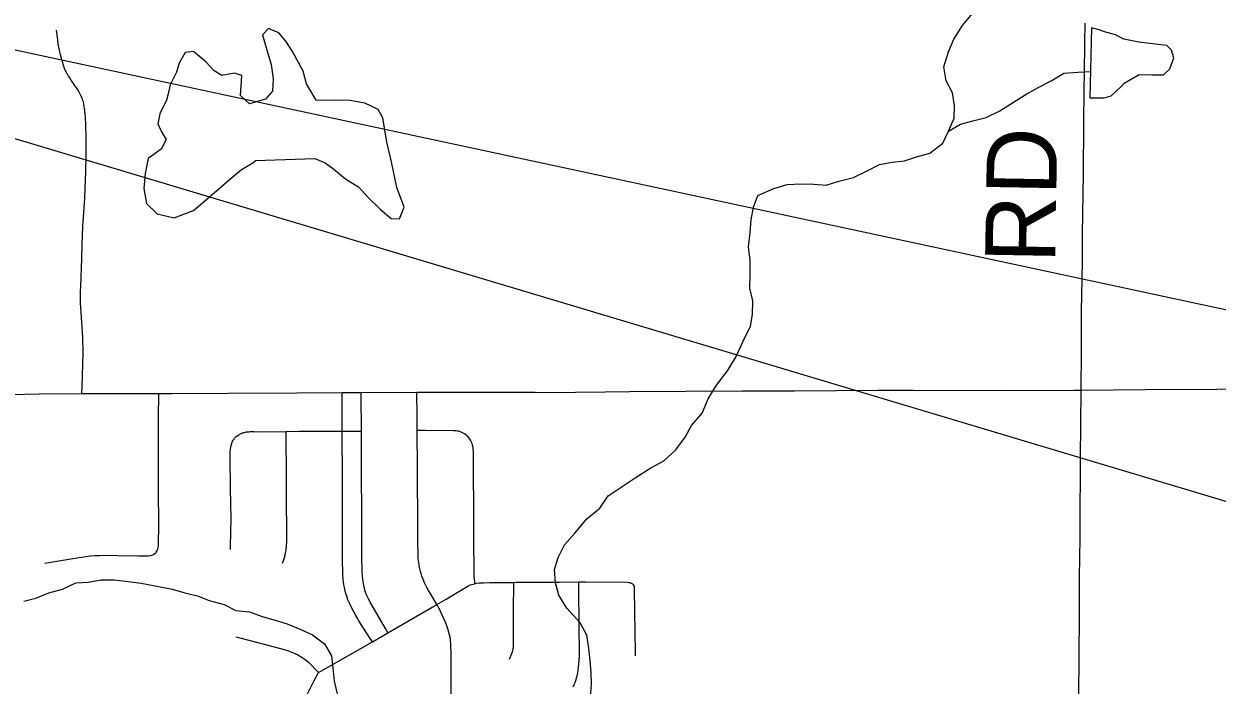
# Model space of a CAD drawing. Extents: x 0 to 34, y 0 to 22.
# Drawn here: x 6.114 to 7.081, y 16.497 to 17.032 of the extents above; entities that cross this region are included whole.
import ezdxf

# ---------------------------------------------------------------- set-up
doc = ezdxf.new("R2010")
doc.units = 0
for name, color, linetype in [('GM_X_County_Road', 7, 'Continuous'), ('GM_X_County_Road_Text', 7, 'Continuous'), ('GM_X_Minor_Lake', 7, 'Continuous'), ('GM_X_Minor_River', 7, 'Continuous'), ('GM_X_Township_Road', 7, 'Continuous'), ('SH_Text', 7, 'Continuous')]:
    doc.layers.add(name, color=color, linetype=linetype)

msp = doc.modelspace()

# ---------------------------------------------------------------- linework, layer by layer
at = {"layer": 'GM_X_County_Road'}
for points in [[(6.97083, 16.73538), (6.97095, 16.76682), (6.97108, 16.79912), (6.97119, 16.8128), (6.97157, 16.8252), (6.97182, 16.84009), (6.97189, 16.86184), (6.97257, 16.91092), (6.97299, 16.95068), (6.97319, 16.97926), (6.97329, 16.99169), (6.9738, 17.01651), (6.97395, 17.03266)], [(6.96872, 16.4883), (6.96914, 16.51872), (6.96928, 16.55417), (6.96949, 16.58213), (6.96966, 16.60141), (6.96979, 16.61383), (6.96992, 16.63307), (6.96996, 16.64176), (6.97004, 16.64984), (6.97005, 16.65479), (6.97009, 16.6585), (6.97012, 16.66097), (6.9702, 16.67099), (6.9703, 16.68034), (6.97083, 16.73538)]]:
    msp.add_lwpolyline(points, dxfattribs=at)
at = {"layer": 'GM_X_Minor_Lake'}
for p, q in [((6.97913, 17.0289), (6.97769, 16.97202)), ((6.30175, 16.92135), (6.34981, 16.92286))]:
    msp.add_line(p, q, dxfattribs=at)
for points in [[(6.34981, 16.92286), (6.35816, 16.91951), (6.36502, 16.91425), (6.37492, 16.90637), (6.38519, 16.9), (6.39282, 16.89172), (6.40274, 16.88193), (6.41151, 16.87442), (6.41832, 16.87409), (6.42203, 16.8836), (6.41623, 16.89948), (6.4119, 16.9203), (6.40799, 16.93619), (6.40481, 16.95589), (6.40097, 16.96268), (6.39033, 16.96791), (6.37668, 16.97008), (6.36647, 16.97), (6.35095, 16.97026), (6.34289, 16.98347), (6.34016, 16.99369), (6.33171, 17.00955), (6.32635, 17.01785), (6.32062, 17.02463), (6.31226, 17.02836), (6.30738, 17.02302), (6.3105, 17.01166), (6.31439, 16.99918), (6.31599, 16.98744), (6.31531, 16.97757), (6.30969, 16.97108), (6.29685, 16.96719), (6.28961, 16.97396), (6.29027, 16.98572), (6.29061, 16.99028), (6.28454, 16.99213), (6.27434, 16.99015), (6.26825, 16.9939), (6.26176, 17.00105), (6.25148, 17.0097), (6.24467, 17.00888), (6.23982, 17.00013), (6.23761, 16.9929), (6.23239, 16.98263), (6.23093, 16.97541), (6.22946, 16.97009), (6.22425, 16.95906), (6.22242, 16.95108), (6.2255, 16.94466), (6.22933, 16.93824), (6.22523, 16.93063), (6.21469, 16.92296), (6.21214, 16.91081), (6.2111, 16.89867), (6.21347, 16.88655), (6.22186, 16.87827), (6.23589, 16.87497), (6.25136, 16.88077), (6.26828, 16.89531), (6.28031, 16.90564), (6.29046, 16.91406), (6.2995, 16.91944), (6.30175, 16.92135)], [(6.97769, 16.97202), (6.98942, 16.9721), (6.99508, 16.97366), (7.00297, 16.98093), (7.0056, 16.98398), (7.01766, 16.9909), (7.02788, 16.9906), (7.03734, 16.99067), (7.0426, 16.99564), (7.04593, 17.00439), (7.04399, 17.01082), (7.04018, 17.01458), (7.03071, 17.01565), (7.01745, 17.01706), (7.00532, 17.01962), (6.99848, 17.02298), (6.98975, 17.02557), (6.9852, 17.02705), (6.97913, 17.0289)]]:
    msp.add_lwpolyline(points, dxfattribs=at)
at = {"layer": 'GM_X_Minor_River'}
for points in [[(6.57318, 16.48589), (6.57384, 16.49727), (6.57377, 16.50675), (6.57294, 16.51622), (6.57172, 16.52645), (6.57012, 16.53705), (6.56475, 16.54687), (6.55405, 16.55892), (6.54753, 16.56948), (6.5448, 16.57932), (6.54396, 16.59031), (6.54691, 16.59981), (6.55213, 16.61009), (6.56038, 16.61963), (6.57013, 16.63108), (6.58066, 16.63988), (6.58739, 16.64979), (6.60923, 16.66436), (6.62203, 16.67242), (6.63258, 16.67819), (6.64235, 16.68699), (6.64984, 16.69728), (6.65506, 16.7068), (6.66369, 16.71672), (6.66851, 16.72851), (6.67524, 16.73956), (6.68423, 16.751), (6.69096, 16.76205), (6.69653, 16.7746), (6.70287, 16.78716), (6.70431, 16.79665), (6.7046, 16.80765), (6.70225, 16.81787), (6.70253, 16.82925), (6.70244, 16.841), (6.70122, 16.85123), (6.70264, 16.86299), (6.70332, 16.87324), (6.70513, 16.88349), (6.70884, 16.89299), (6.72166, 16.89878), (6.73261, 16.90189), (6.74358, 16.90236), (6.75418, 16.90206), (6.76403, 16.90138), (6.77422, 16.90449), (6.78631, 16.90761), (6.79687, 16.91262), (6.80742, 16.91801), (6.81763, 16.91999), (6.82746, 16.9212), (6.83727, 16.92431), (6.84822, 16.92742), (6.85876, 16.93547), (6.86322, 16.94498), (6.86768, 16.95563), (6.86798, 16.96549), (6.86638, 16.97609), (6.86139, 16.98592), (6.8594, 16.99727), (6.86309, 17.00944), (6.86755, 17.01971), (6.87466, 17.03076), (6.88253, 17.0403)], [(6.86322, 16.94498), (6.87302, 16.95074), (6.88284, 16.95347), (6.89379, 16.95621), (6.90472, 16.9616), (6.91602, 16.96851), (6.92657, 16.97542), (6.93636, 16.9808), (6.94654, 16.98581), (6.95671, 16.99195), (6.96806, 16.9928), (6.97823, 16.9933)], [(6.11384, 16.56464), (6.12366, 16.56699), (6.13422, 16.57124), (6.14517, 16.57436), (6.15611, 16.57938), (6.16595, 16.57983), (6.17653, 16.58181), (6.1875, 16.58189), (6.19849, 16.58046), (6.2091, 16.57902), (6.22047, 16.57684), (6.23411, 16.57429), (6.24436, 16.57133), (6.2546, 16.56876), (6.26409, 16.56504), (6.27622, 16.56172), (6.28573, 16.55686), (6.29671, 16.55581), (6.30696, 16.5521), (6.31758, 16.54914), (6.32744, 16.54619), (6.33846, 16.54172), (6.34795, 16.53724), (6.35747, 16.53011), (6.36323, 16.5203), (6.36444, 16.51045), (6.36528, 16.49984), (6.36802, 16.48849)]]:
    msp.add_lwpolyline(points, dxfattribs=at)
at = {"layer": 'GM_X_Township_Road'}
for points in [[(6.16095, 16.73262), (6.16111, 16.73822), (6.1619, 16.76551), (6.1619, 16.76995), (6.16183, 16.77359), (6.16163, 16.77838), (6.16041, 16.79819), (6.16018, 16.80194), (6.15999, 16.80615), (6.15992, 16.80856), (6.15988, 16.81181), (6.15989, 16.81423), (6.15994, 16.81615), (6.16006, 16.81904), (6.16045, 16.82738), (6.16068, 16.83379), (6.16089, 16.84227), (6.16131, 16.85337), (6.16187, 16.86805), (6.16325, 16.89095), (6.16365, 16.89869), (6.16396, 16.90567), (6.16419, 16.91238), (6.1644, 16.92498), (6.16441, 16.93805), (6.16437, 16.94159), (6.16422, 16.94871), (6.16416, 16.95035), (6.16408, 16.95229), (6.16401, 16.95382), (6.16386, 16.95623), (6.16363, 16.95935), (6.1635, 16.96079), (6.16333, 16.96234), (6.16321, 16.9633), (6.1629, 16.9654), (6.16256, 16.96735), (6.16221, 16.96885), (6.16187, 16.96995), (6.16152, 16.97098), (6.16111, 16.97207), (6.16051, 16.97349), (6.15967, 16.97513), (6.15852, 16.97712), (6.15732, 16.97907), (6.15507, 16.98244), (6.15362, 16.98458), (6.15229, 16.98651), (6.1511, 16.98826), (6.15015, 16.98968), (6.1492, 16.9912), (6.14888, 16.99177), (6.14839, 16.99268), (6.14794, 16.99358), (6.14754, 16.99453), (6.14698, 16.99598), (6.1461, 16.99845), (6.14436, 17.00383), (6.14355, 17.00687), (6.14251, 17.01185), (6.14189, 17.01559), (6.14139, 17.01905), (6.14049, 17.02687)], [(6.97083, 16.73538), (7.02282, 16.73596), (7.08058, 16.73616), (7.13534, 16.73654), (7.20859, 16.73729), (7.27306, 16.73729), (7.28944, 16.73731), (7.34405, 16.73737), (7.37325, 16.73786), (7.39374, 16.73801), (7.41481, 16.73813), (7.51341, 16.73863), (7.55924, 16.73845), (7.66777, 16.73941), (7.7076, 16.73987), (7.7579, 16.7412), (7.77757, 16.74134), (7.79087, 16.74152), (7.81327, 16.74149)], [(5.97099, 16.7317), (6.00168, 16.7317), (6.06814, 16.73176), (6.08366, 16.73186), (6.1029, 16.73197), (6.12643, 16.73233), (6.16095, 16.73262)], [(6.16095, 16.73262), (6.18043, 16.73278), (6.20963, 16.73271), (6.2234, 16.73259)], [(6.22014, 16.60301), (6.22083, 16.6037), (6.22131, 16.60429), (6.22209, 16.60566), (6.22251, 16.60674), (6.2229, 16.60834), (6.22304, 16.60943), (6.22312, 16.6108), (6.22314, 16.61407), (6.22321, 16.62274), (6.22313, 16.6581), (6.223, 16.68135), (6.22317, 16.71066), (6.22317, 16.71558), (6.22336, 16.72976), (6.2234, 16.73259)], [(6.2234, 16.73259), (6.2341, 16.73266), (6.27946, 16.73288), (6.33513, 16.73329), (6.37195, 16.73345)], [(6.37195, 16.73345), (6.38738, 16.7336), (6.43228, 16.73383)], [(6.39637, 16.53173), (6.3941, 16.53526), (6.38741, 16.54566), (6.38551, 16.54867), (6.38459, 16.55017), (6.38287, 16.55306), (6.38127, 16.55588), (6.38001, 16.5583), (6.37814, 16.56226), (6.37662, 16.56574), (6.3756, 16.56866), (6.37524, 16.56983), (6.3747, 16.57175), (6.37446, 16.5727), (6.37376, 16.57564), (6.37335, 16.57784), (6.37303, 16.58024), (6.37284, 16.58183), (6.37273, 16.58309), (6.37256, 16.58558), (6.37245, 16.58784), (6.37236, 16.59054), (6.37227, 16.59481), (6.37229, 16.61168), (6.3722, 16.66308), (6.37202, 16.70211), (6.37196, 16.72935), (6.37195, 16.73345)], [(6.40895, 16.53898), (6.40694, 16.54246), (6.39543, 16.56237), (6.39461, 16.56381), (6.39395, 16.56501), (6.39321, 16.56649), (6.3927, 16.56751), (6.39237, 16.56818), (6.39188, 16.56925), (6.3914, 16.57031), (6.39109, 16.57111), (6.39068, 16.57226), (6.39038, 16.57319), (6.38986, 16.5752), (6.38912, 16.57889), (6.38865, 16.58208), (6.38835, 16.58476), (6.3881, 16.58857), (6.38783, 16.60075), (6.38749, 16.70212), (6.3874, 16.73068), (6.38738, 16.7336)], [(6.43228, 16.73383), (6.44687, 16.73379), (6.47484, 16.73378), (6.51276, 16.73375), (6.5283, 16.73367), (6.54439, 16.73355), (6.56092, 16.73375), (6.58511, 16.73411), (6.60499, 16.7343), (6.69592, 16.73495), (6.73851, 16.73475), (6.80591, 16.73529), (6.83451, 16.73551), (6.90863, 16.73521), (6.96503, 16.73528), (6.97083, 16.73538)], [(6.46028, 16.48453), (6.46018, 16.5001), (6.46012, 16.51192), (6.46015, 16.51979), (6.46013, 16.52405), (6.46008, 16.52666), (6.45993, 16.52985), (6.45964, 16.53285), (6.45928, 16.53529), (6.45908, 16.53629), (6.45866, 16.53819), (6.45834, 16.5395), (6.45785, 16.54128), (6.45733, 16.54302), (6.45678, 16.54457), (6.45593, 16.54678), (6.45492, 16.54908), (6.4533, 16.5526), (6.45091, 16.55745), (6.44855, 16.56186), (6.44361, 16.57027), (6.44192, 16.5732), (6.44062, 16.5755), (6.43922, 16.57824), (6.43843, 16.57991), (6.43778, 16.58148), (6.43724, 16.58279), (6.43657, 16.58468), (6.43585, 16.58684), (6.43533, 16.58857), (6.43487, 16.59062), (6.43438, 16.59304), (6.43419, 16.59423), (6.43396, 16.59588), (6.43382, 16.59709), (6.43361, 16.59996), (6.4334, 16.60563), (6.43332, 16.60909), (6.43332, 16.62559), (6.43319, 16.64475), (6.43307, 16.65025), (6.43301, 16.66564), (6.43301, 16.67182), (6.43275, 16.7027), (6.43262, 16.7184), (6.43238, 16.72945), (6.43228, 16.73383)], [(6.28141, 16.6064), (6.28145, 16.60827), (6.28173, 16.62067), (6.28192, 16.63128), (6.28163, 16.64373), (6.28148, 16.65548), (6.28112, 16.68096), (6.28114, 16.68213), (6.28118, 16.68448), (6.28123, 16.68579), (6.28132, 16.68732), (6.28156, 16.68922), (6.28186, 16.69071), (6.2824, 16.69247), (6.28314, 16.69403), (6.28365, 16.69489), (6.28428, 16.69583), (6.28502, 16.69674), (6.2861, 16.69785), (6.28729, 16.69877), (6.28803, 16.69929), (6.28869, 16.6997), (6.28992, 16.70032), (6.29055, 16.70057), (6.29139, 16.70086), (6.29207, 16.70106), (6.29282, 16.70125), (6.29363, 16.70141), (6.29436, 16.70154), (6.29615, 16.70173), (6.29741, 16.70181), (6.29896, 16.70184), (6.30035, 16.70184), (6.30675, 16.70176), (6.32663, 16.70196), (6.33738, 16.70207), (6.36286, 16.70212), (6.37202, 16.70211), (6.37519, 16.70211), (6.38749, 16.70212)], [(6.32357, 16.59525), (6.32414, 16.59668), (6.32464, 16.59808), (6.32492, 16.59893), (6.32533, 16.60035), (6.32557, 16.60126), (6.32576, 16.60211), (6.32605, 16.60347), (6.3263, 16.60484), (6.32643, 16.60581), (6.32661, 16.60742), (6.32669, 16.60824), (6.32679, 16.60938), (6.327, 16.61297), (6.3271, 16.61642), (6.32686, 16.65082), (6.32676, 16.66596), (6.32663, 16.69909), (6.32663, 16.70196)], [(6.47963, 16.57883), (6.47938, 16.58032), (6.47907, 16.58227), (6.47891, 16.58456), (6.47851, 16.61827), (6.47846, 16.64618), (6.47832, 16.66224), (6.47834, 16.67862), (6.47825, 16.68547), (6.4781, 16.68762), (6.47797, 16.68895), (6.47762, 16.69073), (6.47721, 16.69211), (6.47647, 16.69392), (6.47594, 16.69492), (6.47485, 16.69649), (6.47391, 16.69752), (6.47247, 16.69886), (6.47172, 16.69945), (6.471, 16.69996), (6.4695, 16.70084), (6.46823, 16.70145), (6.46728, 16.70181), (6.46579, 16.70217), (6.46498, 16.70233), (6.46407, 16.70243), (6.4634, 16.70249), (6.46207, 16.70254), (6.43913, 16.70266), (6.43275, 16.7027)], [(6.18989, 16.60142), (6.20684, 16.60126), (6.21425, 16.60129), (6.21508, 16.60132), (6.21628, 16.60143), (6.21765, 16.60173), (6.21844, 16.60202), (6.21907, 16.60233), (6.22014, 16.60301)], [(6.13099, 16.59524), (6.15371, 16.59897), (6.16418, 16.60078), (6.168, 16.60125), (6.17145, 16.60151), (6.17558, 16.60165), (6.18092, 16.60168), (6.18989, 16.60142)], [(6.3404, 16.48247), (6.34926, 16.50034), (6.35284, 16.50688), (6.36709, 16.51484), (6.39637, 16.53173), (6.40895, 16.53898), (6.43133, 16.5519), (6.44855, 16.56186), (6.45606, 16.5662), (6.46781, 16.57313), (6.47374, 16.57663), (6.47575, 16.57765), (6.47706, 16.57817), (6.47901, 16.57871), (6.47963, 16.57883), (6.48068, 16.57904), (6.48284, 16.57932), (6.48365, 16.57938), (6.48644, 16.57952), (6.49143, 16.57969), (6.51092, 16.57979), (6.51319, 16.57981), (6.5306, 16.57992), (6.54799, 16.57998), (6.56364, 16.58011), (6.56911, 16.58016), (6.60283, 16.57991), (6.60415, 16.57976), (6.6052, 16.57953), (6.60617, 16.57919), (6.60712, 16.57861)], [(6.50761, 16.51749), (6.50917, 16.52158), (6.50964, 16.5229), (6.50988, 16.52365), (6.51019, 16.52475), (6.51036, 16.52551), (6.5105, 16.52629), (6.51062, 16.52721), (6.51073, 16.52854), (6.51079, 16.52978), (6.51083, 16.53131), (6.51084, 16.53202), (6.51086, 16.53365), (6.5108, 16.55899), (6.51091, 16.57715), (6.51092, 16.57979)], [(6.55914, 16.49521), (6.55992, 16.49695), (6.5606, 16.49861), (6.56118, 16.50033), (6.56216, 16.50335), (6.56252, 16.50489), (6.56289, 16.50668), (6.56322, 16.5086), (6.56348, 16.5109), (6.56374, 16.51376), (6.56393, 16.51669), (6.5641, 16.52039), (6.56418, 16.52369), (6.56393, 16.54339), (6.56367, 16.5764), (6.56364, 16.58011)], [(6.60964, 16.52026), (6.6096, 16.52273), (6.60888, 16.57357), (6.60882, 16.57519), (6.60868, 16.5762), (6.6084, 16.57706), (6.60799, 16.57774), (6.60712, 16.57861)], [(6.28576, 16.53567), (6.29019, 16.5346), (6.32192, 16.52618), (6.32496, 16.52531), (6.32852, 16.5242), (6.33092, 16.52332), (6.33378, 16.52209), (6.33591, 16.52103), (6.33956, 16.51897), (6.34109, 16.51794), (6.34303, 16.51651), (6.34465, 16.51507), (6.35284, 16.50688)]]:
    msp.add_lwpolyline(points, dxfattribs=at)
at = {"layer": 'SH_Text'}
msp.add_lwpolyline([(9.38653, 16.30765), (5.26318, 17.19191), (9.38653, 15.95765)], close=True, dxfattribs=at)

# ---------------------------------------------------------------- texts
at = {"layer": 'GM_X_County_Road_Text'}
msp.add_text('RD', height=0.056818, rotation=89.01384, dxfattribs=at).set_placement((6.94958, 16.83789))

doc.saveas('drawing.dxf')
